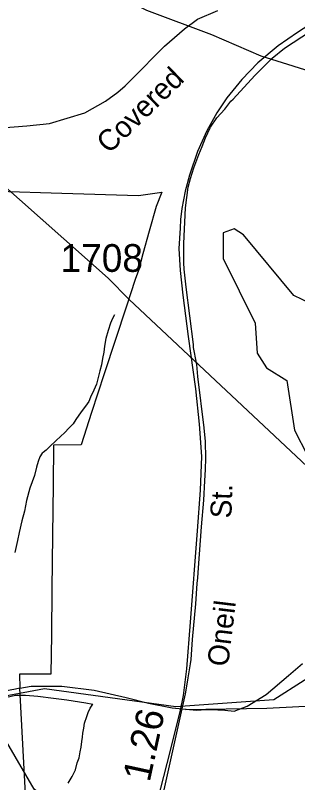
# Model space of a CAD drawing. Extents: x 2169602 to 2449496, y 721995 to 810662.
# Drawn here: x 2405265 to 2406538, y 761769 to 765226 of the extents above; entities that cross this region are included whole.
import ezdxf

# ---------------------------------------------------------------- set-up
doc = ezdxf.new("R2010")
doc.units = 0
doc.layers.add('Default', color=7, linetype='Continuous')

msp = doc.modelspace()

# ---------------------------------------------------------------- linework, layer by layer
at = {"layer": 'Default'}
for points in [[(2410998.9, 759007.9), (2409859, 760053.1), (2407211.5, 762601.4), (2405778.5, 763946.8), (2405684, 764042.1), (2405083.2, 764574.5), (2404665, 764982.2), (2402074.2, 767418.4), (2399573.8, 769793.5), (2395074.1, 774085.3)], [(2403866.8, 766613.5), (2403937, 766587.8), (2403974.6, 766569), (2404031.1, 766533.1), (2404070.4, 766504), (2404137.1, 766445.9), (2404251.7, 766334.7), (2404357.8, 766242.3), (2404551, 766040.5), (2404734.9, 765886.5), (2404998.3, 765677.9), (2405109.5, 765604.3), (2405186.5, 765554.7), (2405273.3, 765510.3), (2405329.4, 765485.8), (2405484.1, 765417.9), (2405712.5, 765322.1), (2405856.5, 765250.3), (2406149.5, 765140.8), (2406372.3, 765043.5), (2406665.4, 764952.7)], [(2403649.6, 765065.5), (2404045.1, 764947.4), (2404357.5, 764865.3), (2404656.3, 764762.2), (2404770.6, 764737), (2404881.8, 764709.7), (2404965.2, 764707.9), (2405095, 764714.5), (2405203.1, 764719.5), (2405317, 764728.7), (2405419.3, 764739.5), (2405577.9, 764787.4), (2405672.1, 764840.1), (2405727, 764880.9), (2405760.3, 764908.3), (2405789.4, 764937.4), (2405938.3, 765087.1), (2406027.2, 765165.3), (2406087.1, 765208.5), (2406177.8, 765248.5)], [(2406644.3, 765218.5), (2406537, 765149.5), (2406449.7, 765088.8), (2406359.1, 765012.3), (2406285.9, 764937.4), (2406219.4, 764854.3), (2406173.6, 764787.7), (2406127.9, 764705.4), (2406086.3, 764613.1), (2406049.7, 764505.8), (2406030.6, 764434.3), (2406015.6, 764356.1), (2406010.6, 764306.2), (2406008.1, 764267.1), (2406003.1, 764175.6), (2406008.9, 764077.5), (2406019.8, 763966.1), (2406044.7, 763779.8), (2406078, 763544.4), (2406094.6, 763383.9), (2406104.6, 763238.4), (2406097.9, 763087.8), (2406084.6, 762904), (2406053, 762493.2), (2406036.4, 762282), (2406022.3, 762161.4), (2406008.9, 762096.5), (2405962.4, 761908.6), (2405862.6, 761521.8)], [(2405900.7, 761574.6), (2406032.9, 762169.9), (2406035.4, 762185.6), (2406044.2, 762242.4), (2406054.7, 762304.4), (2406058.2, 762324.2), (2406064.7, 762414.6), (2406078.4, 762575.6), (2406085.7, 762666.5), (2406087.7, 762691.5), (2406091.4, 762736.7), (2406103.9, 762922), (2406115.4, 763041.5), (2406119.4, 763129), (2406123.2, 763180.1), (2406124.7, 763230.9), (2406121.9, 763306.1), (2406117.2, 763368.1), (2406088.7, 763599.8), (2406083.2, 763652.7), (2406081.7, 763660.8), (2406068.9, 763729.9), (2406067.9, 763743.4), (2406034.9, 764001.6), (2406026.4, 764082.8), (2406025.4, 764110.8), (2406024.4, 764198.7), (2406031.7, 764359.1), (2406044.2, 764452.7), (2406054.7, 764490.7), (2406069.7, 764539.4), (2406092.4, 764599.3), (2406107.2, 764635.6), (2406122.9, 764674.9), (2406143.4, 764719.8), (2406145.7, 764723), (2406174.2, 764764.1), (2406209.7, 764804.3), (2406237.4, 764840.3), (2406247.7, 764849.1), (2406344.9, 764955.8), (2406422.9, 765032.8), (2406478.4, 765079), (2406669.2, 765203.3)], [(2405900.7, 761574.6), (2406032.9, 762169.9), (2406035.4, 762185.6), (2406044.2, 762242.4), (2406054.7, 762304.4), (2406058.2, 762324.2), (2406064.7, 762414.6), (2406078.4, 762575.6), (2406085.7, 762666.5), (2406087.7, 762691.5), (2406091.4, 762736.7), (2406103.9, 762922), (2406115.4, 763041.5), (2406119.4, 763129), (2406123.2, 763180.1), (2406124.7, 763230.9), (2406121.9, 763306.1), (2406117.2, 763368.1), (2406088.7, 763599.8), (2406083.2, 763652.7), (2406081.7, 763660.8), (2406068.9, 763729.9), (2406067.9, 763743.4), (2406034.9, 764001.6), (2406026.4, 764082.8), (2406025.4, 764110.8), (2406024.4, 764198.7), (2406031.7, 764359.1), (2406044.2, 764452.7), (2406054.7, 764490.7), (2406069.7, 764539.4), (2406092.4, 764599.3), (2406107.2, 764635.6), (2406122.9, 764674.9), (2406143.4, 764719.8), (2406145.7, 764723), (2406174.2, 764764.1), (2406209.7, 764804.3), (2406237.4, 764840.3), (2406247.7, 764849.1), (2406344.9, 764955.8), (2406422.9, 765032.8), (2406478.4, 765079), (2406669.2, 765203.3)], [(2405186.7, 764434.4), (2405475.2, 764425.4), (2405820.5, 764415.4), (2405925, 764429.7), (2405899.7, 764364.6), (2405868, 764254.2), (2405839.5, 764152.2), (2405820.5, 764076.7), (2405806.2, 764035.7), (2405765.2, 763911.8), (2405717.2, 763765.7), (2405666.2, 763611.6), (2405609.2, 763437.7), (2405561.5, 763291.4), (2405437.5, 763290.6), (2405435.5, 763111.1), (2405433, 762884.4), (2405429.5, 762641.5), (2405427.7, 762435.8), (2405425.5, 762258.9), (2405284.7, 762257.6), (2405285.5, 762194.6)], [(2405186.7, 764434.4), (2405475.2, 764425.4), (2405820.5, 764415.4), (2405925, 764429.7), (2405899.7, 764364.6), (2405868, 764254.2), (2405839.5, 764152.2), (2405820.5, 764076.7), (2405806.2, 764035.7), (2405765.2, 763911.8), (2405717.2, 763765.7), (2405666.2, 763611.6), (2405609.2, 763437.7), (2405561.5, 763291.4), (2405437.5, 763290.6), (2405435.5, 763111.1), (2405433, 762884.4), (2405429.5, 762641.5), (2405427.7, 762435.8), (2405425.5, 762258.9), (2405284.7, 762257.6), (2405285.5, 762194.6)], [(2406975.2, 763085.4), (2407124.3, 763184), (2407073.3, 763358.9), (2407088.4, 763584.9), (2407112.4, 763800.9), (2407211.3, 763995.8), (2407153.4, 764036.3), (2407011.3, 764058.9), (2406960.3, 764125.5), (2406877.4, 764123.9), (2406762.4, 763883.5), (2406670.3, 763892), (2406520.4, 763963.9), (2406293.3, 764237.5), (2406252.4, 764264.6), (2406202.4, 764246), (2406202.4, 764131.1), (2406346.4, 763839.5), (2406355.4, 763704.8), (2406397.4, 763638.4), (2406489.3, 763580.7), (2406523.3, 763357), (2406700.3, 763015.5), (2406975.2, 763085.4)], [(2405712.9, 763876.7), (2405703, 763860.8), (2405695, 763838.9), (2405683.3, 763806.6), (2405673.5, 763770.7), (2405667.8, 763736.7), (2405664.1, 763708.5), (2405658.1, 763680.6), (2405654.2, 763652.4), (2405646.6, 763624.3), (2405638.6, 763594.3), (2405630.6, 763564.6), (2405619.2, 763538.4), (2405604.8, 763506.5), (2405597.2, 763486.2), (2405581.2, 763466.3), (2405561.5, 763440.1), (2405537.5, 763406), (2405525.7, 763385.8), (2405509.9, 763370), (2405485.9, 763343.6), (2405471.9, 763331.5), (2405445.9, 763307.5), (2405424.4, 763287.2), (2405410.4, 763273.1), (2405404.3, 763267.1), (2405390.3, 763257.1), (2405386.2, 763253.2), (2405376.4, 763237.2), (2405368.4, 763217), (2405361, 763190.9), (2405351.4, 763153), (2405331.3, 763096.8), (2405315.7, 763040.8), (2405306, 762992.8), (2405293.9, 762948.8), (2405282.7, 762896.5), (2405274.7, 762860.8), (2405263, 762806.6)], [(2407028.3, 762526.6), (2406912.3, 762384.6), (2406704.4, 762316.7), (2406430.2, 762141.9), (2405989.3, 762111.5), (2405397.4, 762192.5), (2404889.2, 762097.9), (2404656.3, 762105.9), (2403470.3, 762681.2), (2403253.3, 762662.6)], [(2406793.4, 759938.8), (2406442.3, 760103.5), (2406308.4, 760243.9), (2406130.5, 760687.1), (2405974, 760973), (2405936.6, 761011.2), (2405912.5, 761053.6), (2405895.8, 761101), (2405866.7, 761135.1), (2405810.2, 761169.2), (2405750.3, 761239.9), (2405730.3, 761264.9), (2405634.5, 761500.9), (2405350.5, 761739.6), (2405064.4, 762227.6), (2405022.4, 762254.7), (2404606.5, 762200.9), (2404489.5, 762268.9), (2404396.6, 762392.2), (2404120.6, 762640.5), (2404012.5, 762639.4)], [(2405285.5, 762194.6), (2405337, 762204.1), (2405403, 762204.6), (2405474.7, 762204.2), (2405621, 762186.5), (2405765, 762153.2), (2405866.2, 762127.2), (2405972.7, 762106.6), (2406081.7, 762095.5), (2406103.2, 762096.9), (2406145, 762099.3), (2406210, 762095.9), (2406252.2, 762091.9), (2406310.7, 762113.9), (2406396, 762166.3), (2406497, 762252.3), (2406560.5, 762306.9)], [(2405285.5, 762194.6), (2405337, 762204.1), (2405403, 762204.6), (2405474.7, 762204.2), (2405621, 762186.5), (2405765, 762153.2), (2405866.2, 762127.2), (2405972.7, 762106.6), (2406081.7, 762095.5), (2406103.2, 762096.9), (2406145, 762099.3), (2406210, 762095.9), (2406252.2, 762091.9), (2406310.7, 762113.9), (2406396, 762166.3), (2406497, 762252.3), (2406560.5, 762306.9)], [(2405285.5, 762194.6), (2405266.2, 762190.9), (2405217.7, 762182.2)], [(2405285.5, 762194.6), (2405266.2, 762190.9), (2405217.7, 762182.2)], [(2405318.2, 761578.3), (2405285.5, 762194.6)], [(2405318.2, 761578.3), (2405285.5, 762194.6)], [(2405227.2, 762154.5), (2405266.8, 762163.1), (2405311.1, 762163.3), (2405367.1, 762159.3), (2405436.8, 762150), (2405497.1, 762142.1), (2405582.8, 762128.7), (2405615, 762123)], [(2405503, 761766.4), (2405521.3, 761796.5), (2405536.9, 761826.6), (2405544.2, 761858.8), (2405552.6, 761880.6), (2405558.2, 761908.6), (2405562.3, 761928.6), (2405565.8, 761954.9), (2405567.8, 761974.8), (2405569.7, 761992.8), (2405573.8, 762014.9), (2405577.2, 762036.7), (2405587.5, 762066.8), (2405593.4, 762084.9), (2405603.1, 762105), (2405615, 762123)], [(2406888.3, 762129.6), (2406399.8, 762102.9), (2406032.9, 762097.8)]]:
    msp.add_lwpolyline(points, dxfattribs=at)

# ---------------------------------------------------------------- texts
for s, height, rotation, p in [('Covered', 95, 44.0646, (2405687.4, 764599.3)), ('St.', 95, 87.9022, (2406238.9, 762958.9)), ('Oneil', 95, 83.0837, (2406224.2, 762289.6)), ('1.26', 125, 77.7422, (2405870.8, 761768.2))]:
    msp.add_text(s, height=height, rotation=rotation, dxfattribs=at).set_placement(p)
msp.add_text('1708', height=125, dxfattribs=at).set_placement((2405468.9, 764070.7))

doc.saveas('drawing.dxf')
